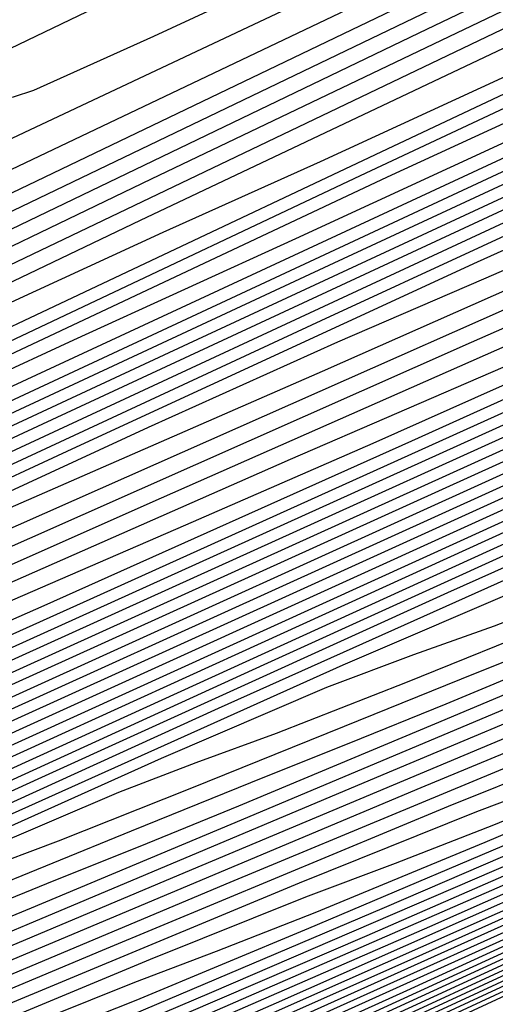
# Model space of a CAD drawing. Extents: x 3249832 to 3255657, y 13789405 to 13793316.
# Tile 444 of 656: x 3254717.29 to 3254720.58, y 13790599.49 to 13790606.32. Entities that reach past the tile are written whole.
import ezdxf

# ---------------------------------------------------------------- set-up
doc = ezdxf.new("R2010")
doc.units = 0
doc.header["$LTSCALE"] = 100
doc.header["$MEASUREMENT"] = 0
for name, color, linetype in [('GRATIO_CON', 10, 'CONTINUOUS'), ('GRATIO_ICON', 7, 'CONTINUOUS'), ('TARGETS_EAST', 7, 'CONTINUOUS')]:
    doc.layers.add(name, color=color, linetype=linetype)

# ---------------------------------------------------------------- blocks, each defined once
blk = doc.blocks.new('Gratio_032316_contours')
at = {"layer": 'GRATIO_CON', "color": 1, "linetype": 'Continuous', "flags": 128}
for points in [[(3254725.2254, 13790609.9467), (3254720.9301, 13790607.9027), (3254715.9216, 13790605.4951), (3254711.679, 13790603.4468), (3254709.3105, 13790602.2997), (3254708.4395, 13790601.8725), (3254708.3183, 13790601.8028), (3254708.3237, 13790601.7893), (3254708.3296, 13790601.7748), (3254708.3345, 13790601.7629), (3254708.3362, 13790601.756), (3254708.3306, 13790601.7505), (3254708.3133, 13790601.7412), (3254708.2822, 13790601.725), (3254708.2457, 13790601.7058), (3254708.2149, 13790601.6894), (3254708.0099, 13790601.5831), (3254706.6871, 13790600.8995), (3254703.1119, 13790599.0527), (3254696.7157, 13790595.7477), (3254689.1936, 13790591.8531)], [(3254745.6924, 13790619.1713), (3254737.7101, 13790615.3671), (3254730.5014, 13790611.9534), (3254724.616, 13790609.1863), (3254720.45, 13790607.2396), (3254718.2147, 13790606.2023), (3254717.3824, 13790605.8267), (3254717.2405, 13790605.7806), (3254717.1443, 13790605.7612), (3254716.7202, 13790605.5849), (3254715.6623, 13790605.0971), (3254713.8217, 13790604.2207), (3254711.6765, 13790603.1858), (3254709.8618, 13790602.2997), (3254708.853, 13790601.7935), (3254708.4861, 13790601.595), (3254708.4378, 13790601.556), (3254708.3096, 13790601.4856), (3254707.4042, 13790601.0219), (3254704.9498, 13790599.7604), (3254700.5613, 13790597.4967), (3254695.4017, 13790594.8269), (3254691.0213, 13790592.5474)], [(3254746.7874, 13790619.5381), (3254738.2285, 13790615.4618), (3254729.4392, 13790611.2689), (3254721.8086, 13790607.6512), (3254715.8029, 13790604.8212), (3254711.6577, 13790602.8718), (3254709.4526, 13790601.8266), (3254708.6438, 13790601.4325), (3254708.5316, 13790601.3674), (3254708.533, 13790601.3625), (3254708.5322, 13790601.3623), (3254708.5303, 13790601.3647), (3254708.4592, 13790601.3324), (3254707.9742, 13790601.0862), (3254706.6614, 13790600.4116), (3254704.3141, 13790599.2006), (3254701.5544, 13790597.7725), (3254699.2114, 13790596.5532), (3254697.7934, 13790595.8039), (3254696.5255, 13790595.1268), (3254694.3118, 13790593.9597), (3254690.4657, 13790591.9499)], [(3254731.2021, 13790611.9569), (3254722.6446, 13790607.8613), (3254716.4508, 13790604.91), (3254712.5103, 13790603.0452), (3254710.2407, 13790601.9763), (3254709.096, 13790601.4331), (3254708.6764, 13790601.2276), (3254708.6184, 13790601.1927), (3254708.6193, 13790601.1885), (3254708.6191, 13790601.1866), (3254708.6183, 13790601.1862), (3254708.6086, 13790601.1819), (3254708.5449, 13790601.1499), (3254708.3734, 13790601.0622), (3254708.0671, 13790600.9044), (3254707.7071, 13790600.7181), (3254707.4015, 13790600.5591), (3254707.1039, 13790600.4028), (3254706.1501, 13790599.9047), (3254703.7215, 13790598.6401), (3254699.3904, 13790596.3866), (3254694.2941, 13790593.7304), (3254689.9609, 13790591.4601)], [(3254745.5178, 13790618.2094), (3254744.0413, 13790617.6011), (3254742.0538, 13790616.7589), (3254737.8748, 13790614.8441), (3254730.5348, 13790611.3678), (3254721.9074, 13790607.2388), (3254714.5772, 13790603.7154), (3254710.4822, 13790601.7428), (3254708.9741, 13790601.0143), (3254708.7584, 13790600.9098), (3254708.7564, 13790600.912), (3254708.7543, 13790600.914), (3254708.7544, 13790600.9115), (3254708.7133, 13790600.8782), (3254708.4052, 13790600.7014), (3254707.5584, 13790600.2462), (3254706.0365, 13790599.4462), (3254704.2434, 13790598.5088), (3254702.718, 13790597.7096), (3254701.7384, 13790597.1908), (3254700.539, 13790596.5606), (3254698.0929, 13790595.2939), (3254693.6484, 13790593.0063), (3254687.5533, 13790589.8765)], [(3254745.9717, 13790618.248), (3254743.1013, 13790616.9171), (3254740.663, 13790615.8068), (3254739.1068, 13790615.1473), (3254737.2988, 13790614.3756), (3254733.7091, 13790612.7307), (3254727.4314, 13790609.7573), (3254720.053, 13790606.225), (3254713.7846, 13790603.2092), (3254710.2842, 13790601.5179), (3254708.9968, 13790600.8897), (3254708.8146, 13790600.7955), (3254708.8148, 13790600.7936), (3254708.8151, 13790600.7913), (3254708.8182, 13790600.7829), (3254708.6888, 13790600.6948), (3254707.7399, 13790600.1805), (3254705.1466, 13790598.8254), (3254700.3329, 13790596.3409), (3254693.72, 13790592.9426), (3254685.978, 13790588.9723)], [(3254729.5435, 13790610.6172), (3254724.328, 13790608.1468), (3254718.1985, 13790605.2112), (3254712.992, 13790602.7029), (3254710.0861, 13790601.293), (3254709.0193, 13790600.7652), (3254708.8705, 13790600.6817), (3254708.8725, 13790600.6767), (3254708.8733, 13790600.6741), (3254708.8749, 13790600.6697), (3254708.8787, 13790600.661), (3254708.8834, 13790600.6498), (3254708.8876, 13790600.6398), (3254708.7875, 13790600.5809), (3254708.0712, 13790600.2095), (3254706.1248, 13790599.2088), (3254702.4656, 13790597.3297), (3254697.1355, 13790594.595), (3254690.3078, 13790591.0952)], [(3254745.4682, 13790617.5923), (3254743.1661, 13790616.5759), (3254741.7336, 13790615.9708), (3254739.9959, 13790615.205), (3254737.1393, 13790613.8832), (3254733.7945, 13790612.3186), (3254730.9533, 13790611.0016), (3254729.2377, 13790610.2396), (3254727.7888, 13790609.6091), (3254725.3778, 13790608.5037), (3254721.2246, 13790606.5363), (3254716.344, 13790604.1974), (3254712.1994, 13790602.1969), (3254709.8879, 13790601.0684), (3254709.0415, 13790600.6409), (3254708.926, 13790600.5671), (3254708.8616, 13790600.5223), (3254708.3873, 13790600.2728), (3254707.0963, 13790599.6075), (3254704.5962, 13790598.3231), (3254700.5508, 13790596.248), (3254694.6376, 13790593.2182), (3254686.9011, 13790589.2546)], [(3254747.5167, 13790618.3079), (3254742.2522, 13790615.8793), (3254737.7731, 13790613.8176), (3254735.1554, 13790612.6397), (3254733.5352, 13790611.9298), (3254731.5638, 13790611.039), (3254728.3069, 13790609.5184), (3254724.4876, 13790607.7201), (3254721.2437, 13790606.1963), (3254719.3686, 13790605.3319), (3254718.2788, 13790604.8426), (3254717.0464, 13790604.2767), (3254715.0177, 13790603.3157), (3254712.6335, 13790602.1732), (3254710.6089, 13790601.1959), (3254709.4798, 13790600.6447), (3254709.0663, 13790600.4357), (3254709.0097, 13790600.3993), (3254708.7955, 13790600.2835), (3254707.2854, 13790599.5075), (3254703.1857, 13790597.4081), (3254695.8508, 13790593.6519), (3254687.2297, 13790589.2245)], [(3254729.436, 13790609.9093), (3254727.3478, 13790608.9559), (3254723.8907, 13790607.336), (3254719.8342, 13790605.4209), (3254716.3889, 13790603.7937), (3254714.4341, 13790602.8781), (3254713.5238, 13790602.4594), (3254712.8808, 13790602.1633), (3254711.9142, 13790601.7054), (3254710.7783, 13790601.161), (3254709.8137, 13790600.6954), (3254709.2757, 13790600.4328), (3254709.0787, 13790600.3333), (3254709.0517, 13790600.3159), (3254709.0524, 13790600.3134), (3254709.0524, 13790600.312), (3254709.0516, 13790600.3118), (3254708.8555, 13790600.2127), (3254707.4903, 13790599.5159), (3254703.7871, 13790597.6227), (3254697.1632, 13790594.2322), (3254689.3781, 13790590.2347)], [(3254746.0788, 13790617.422), (3254741.0327, 13790615.1109), (3254735.112, 13790612.3714), (3254730.078, 13790610.0428), (3254727.1475, 13790608.7048), (3254725.3593, 13790607.8994), (3254723.2075, 13790606.9089), (3254719.6456, 13790605.235), (3254715.4636, 13790603.257), (3254711.911, 13790601.5735), (3254709.7506, 13790600.5447), (3254707.7997, 13790599.577), (3254704.3887, 13790597.8386), (3254698.4756, 13790594.8129), (3254691.5266, 13790591.2449)], [(3254746.1687, 13790617.3108), (3254743.1153, 13790615.9563), (3254737.7908, 13790613.5125), (3254731.542, 13790610.6175), (3254726.2305, 13790608.1554), (3254723.1734, 13790606.7515), (3254721.5097, 13790605.9973), (3254719.8338, 13790605.2256), (3254717.1322, 13790603.956), (3254713.9603, 13790602.4558), (3254711.2656, 13790601.1789), (3254709.6055, 13790600.388), (3254707.9776, 13790599.5788), (3254704.9896, 13790598.0555), (3254699.7879, 13790595.3938), (3254693.675, 13790592.2552), (3254688.4922, 13790589.5726)], [(3254731.3068, 13790610.3155), (3254724.4018, 13790607.1096), (3254718.5353, 13790604.3806), (3254715.2251, 13790602.845), (3254713.8104, 13790602.1932), (3254713.0861, 13790601.859), (3254712.1053, 13790601.398), (3254710.9538, 13790600.8533), (3254709.9754, 13790600.3896), (3254709.4283, 13790600.1307), (3254709.226, 13790600.0355), (3254709.1963, 13790600.0221), (3254709.1955, 13790600.0221), (3254709.1947, 13790600.0221), (3254709.1938, 13790600.0223), (3254709.0816, 13790599.966), (3254708.3026, 13790599.5689), (3254706.1903, 13790598.4893), (3254702.4121, 13790596.5556), (3254697.9718, 13790594.2756), (3254694.2071, 13790592.327), (3254692.0574, 13790591.1864)], [(3254734.2248, 13790611.5594), (3254728.0648, 13790608.7171), (3254720.8317, 13790605.3557), (3254714.6878, 13790602.4932), (3254711.2509, 13790600.8917), (3254709.9606, 13790600.291), (3254709.7117, 13790600.1753), (3254709.5904, 13790600.1183), (3254709.4478, 13790600.051), (3254709.3262, 13790599.9942), (3254709.1674, 13790599.9169), (3254708.5097, 13790599.5832), (3254706.7913, 13790598.7057), (3254703.7244, 13790597.1364), (3254700.1203, 13790595.2859), (3254697.0645, 13790593.7042), (3254695.3049, 13790592.7707), (3254694.2377, 13790592.182), (3254692.9212, 13790591.4637), (3254690.7032, 13790590.2884)], [(3254731.8502, 13790610.3684), (3254726.1532, 13790607.7391), (3254719.4636, 13790604.63), (3254713.7813, 13790601.9824), (3254710.6062, 13790600.5024), (3254709.4362, 13790599.9573), (3254709.269, 13790599.8792), (3254709.2692, 13790599.8784), (3254709.2694, 13790599.8772), (3254709.2695, 13790599.8761), (3254709.2692, 13790599.8752), (3254709.2685, 13790599.8749), (3254709.2673, 13790599.8753), (3254709.1964, 13790599.8409), (3254708.7098, 13790599.5943), (3254707.3923, 13790598.9221), (3254705.0367, 13790597.7172), (3254702.2687, 13790596.2961), (3254699.9219, 13790595.0814), (3254698.5524, 13790594.3551), (3254697.6054, 13790593.8365), (3254696.2487, 13790593.1046), (3254693.9267, 13790591.8793), (3254691.1921, 13790590.4448)], [(3254732.5108, 13790610.5478), (3254729.5715, 13790609.222), (3254724.4582, 13790606.8622), (3254718.4539, 13790604.0718), (3254713.3536, 13790601.6956), (3254710.5035, 13790600.3678), (3254709.453, 13790599.8788), (3254709.3028, 13790599.8085), (3254709.303, 13790599.8068), (3254709.3033, 13790599.8047), (3254709.3031, 13790599.8033), (3254709.2535, 13790599.7788), (3254708.9134, 13790599.607), (3254707.9933, 13790599.1385), (3254706.3491, 13790598.2979), (3254704.4172, 13790597.3063), (3254702.7794, 13790596.4586), (3254701.7999, 13790595.9394), (3254700.9732, 13790595.491), (3254699.5761, 13790594.7454), (3254697.1502, 13790593.4703), (3254694.2949, 13790591.9748), (3254691.874, 13790590.7039)], [(3254727.3024, 13790607.9614), (3254725.0141, 13790606.9293), (3254721.0682, 13790605.1083), (3254716.4345, 13790602.9552), (3254712.4982, 13790601.1222), (3254710.298, 13790600.0986), (3254709.4863, 13790599.7224), (3254709.3695, 13790599.669), (3254709.3691, 13790599.6677), (3254709.3693, 13790599.6655), (3254709.3695, 13790599.6634), (3254709.363, 13790599.659), (3254709.3174, 13790599.6356), (3254709.1939, 13790599.5727), (3254708.9733, 13790599.4599), (3254708.714, 13790599.3268), (3254708.4942, 13790599.2131), (3254708.2949, 13790599.108), (3254707.7086, 13790598.7999), (3254706.231, 13790598.0272), (3254703.5972, 13790596.6521)], [(3254732.8153, 13790610.2065), (3254729.8953, 13790608.9214), (3254727.4132, 13790607.8327), (3254725.9169, 13790607.1922), (3254724.6983, 13790606.6682), (3254722.7354, 13790605.783), (3254719.3732, 13790604.2313), (3254715.4249, 13790602.3969), (3254712.0706, 13790600.8354), (3254710.1952, 13790599.964), (3254709.503, 13790599.6442), (3254709.403, 13790599.5991), (3254709.3364, 13790599.5635), (3254708.8737, 13790599.3198), (3254707.6177, 13790598.6623), (3254705.37, 13790597.4885), (3254702.7274, 13790596.1083), (3254700.4853, 13790594.9347), (3254699.1916, 13790594.2516), (3254698.4023, 13790593.8271), (3254697.4257, 13790593.3001), (3254695.7829, 13790592.4201), (3254693.8462, 13790591.3793), (3254692.2004, 13790590.4807)], [(3254727.3085, 13790607.6466), (3254724.7362, 13790606.5149), (3254723.2084, 13790605.8558), (3254722.0941, 13790605.375), (3254720.4566, 13790604.6366), (3254717.6782, 13790603.3544), (3254714.4152, 13790601.8386), (3254711.6429, 13790600.5487), (3254710.0925, 13790599.8294), (3254709.5198, 13790599.566), (3254709.4366, 13790599.5292), (3254709.3878, 13790599.5029), (3254709.0501, 13790599.3241), (3254708.1329, 13790598.843), (3254706.4912, 13790597.9851), (3254704.561, 13790596.9767), (3254702.9232, 13790596.1194)], [(3254727.8555, 13790607.7559), (3254724.7217, 13790606.3718), (3254722.0591, 13790605.197), (3254720.5, 13790604.5195), (3254719.4899, 13790604.0818), (3254718.1779, 13790603.4903), (3254715.9832, 13790602.4774), (3254713.4056, 13790601.2802), (3254711.2153, 13790600.2617), (3254709.9901, 13790599.6943), (3254709.5371, 13790599.487), (3254709.4709, 13790599.4584), (3254709.4398, 13790599.4415), (3254709.2268, 13790599.3279), (3254708.6483, 13790599.0234), (3254707.6125, 13790598.4816), (3254706.3945, 13790597.8451), (3254705.3612, 13790597.3041), (3254704.7351, 13790596.9735), (3254704.1632, 13790596.6671)], [(3254727.4801, 13790607.298), (3254725.7514, 13790606.5593), (3254722.8956, 13790605.3052), (3254719.5481, 13790603.8222), (3254716.705, 13790602.5613), (3254715.0831, 13790601.8467), (3254714.2816, 13790601.4954), (3254713.6205, 13790601.1976), (3254712.5932, 13790600.7235), (3254711.3866, 13790600.1631), (3254710.3614, 13790599.6863), (3254709.7879, 13790599.4207), (3254709.5757, 13790599.3238), (3254709.5442, 13790599.3107), (3254709.5431, 13790599.3107), (3254709.5424, 13790599.3099), (3254709.5419, 13790599.3087), (3254709.4914, 13790599.2806), (3254709.1378, 13790599.0912), (3254708.178, 13790598.5794), (3254706.4601, 13790597.664), (3254704.4394, 13790596.5847), (3254702.7227, 13790595.661)], [(3254728.9205, 13790607.7866), (3254726.5916, 13790606.7611), (3254725.1414, 13790606.1422), (3254723.3613, 13790605.3764), (3254720.4157, 13790604.0799), (3254716.9613, 13790602.5475), (3254714.028, 13790601.2435), (3254712.3746, 13790600.5103), (3254711.6774, 13790600.2022), (3254711.3418, 13790600.0512), (3254710.8982, 13790599.8465), (3254710.3772, 13790599.6045), (3254709.9345, 13790599.3987)], [(3254747.3336, 13790616.0098), (3254744.7054, 13790614.8389), (3254740.908, 13790613.1145), (3254735.9712, 13790610.8747), (3254730.8407, 13790608.5548), (3254726.691, 13790606.6892), (3254724.2973, 13790605.6302), (3254722.8359, 13790605.0012), (3254721.0833, 13790604.2435), (3254718.189, 13790602.9673), (3254714.794, 13790601.4585), (3254711.9119, 13790600.1719), (3254710.284, 13790599.4393), (3254709.5611, 13790599.0991), (3254709.1215, 13790598.8666), (3254708.4849, 13790598.5243), (3254707.7353, 13790598.1228), (3254707.0983, 13790597.7799), (3254706.6206, 13790597.5177), (3254705.6334, 13790596.9759), (3254703.2897, 13790595.6983), (3254699.1288, 13790593.4363), (3254694.2378, 13790590.7714), (3254690.0906, 13790588.4925)], [(3254745.7309, 13790615.2017), (3254743.0231, 13790613.9932), (3254739.1097, 13790612.2158), (3254734.0221, 13790609.9075), (3254728.7356, 13790607.516), (3254724.4616, 13790605.5918), (3254722.0162, 13790604.5051), (3254720.6355, 13790603.9071), (3254719.1601, 13790603.2688), (3254716.764, 13790602.2123), (3254713.9531, 13790600.9636), (3254711.5664, 13790599.8995), (3254710.2303, 13790599.3014), (3254709.7192, 13790599.069), (3254709.5949, 13790599.0064), (3254709.4977, 13790598.9532), (3254709.3834, 13790598.8917), (3254709.2862, 13790598.8393), (3254709.1059, 13790598.741), (3254708.2031, 13790598.2504), (3254705.8041, 13790596.9483), (3254701.5167, 13790594.621), (3254696.4768, 13790591.8774), (3254692.2022, 13790589.5321)], [(3254735.5132, 13790610.4185), (3254730.124, 13790607.973), (3254724.5256, 13790605.4385), (3254720.0027, 13790603.3969), (3254717.454, 13790602.255), (3254716.2348, 13790601.7188), (3254715.3139, 13790601.3192), (3254713.914, 13790600.7022), (3254712.2715, 13790599.9731), (3254710.8764, 13790599.3527), (3254710.0961, 13790599.0062), (3254709.8072, 13790598.8794), (3254709.7641, 13790598.863), (3254709.6571, 13790598.8089), (3254708.9225, 13790598.4145), (3254706.9327, 13790597.3385), (3254703.3745, 13790595.4093), (3254699.1924, 13790593.1337), (3254695.6455, 13790591.1883), (3254693.6769, 13790590.0811), (3254692.9659, 13790589.6469), (3254692.8763, 13790589.5521), (3254692.8367, 13790589.496), (3254692.5357, 13790589.3097)], [(3254728.1749, 13790607.0058), (3254722.4205, 13790604.3998), (3254717.7732, 13790602.2995), (3254715.173, 13790601.1299), (3254714.0344, 13790600.6246), (3254713.3908, 13790600.3444), (3254712.489, 13790599.947), (3254711.4308, 13790599.4777), (3254710.5316, 13790599.079), (3254710.0277, 13790598.8574), (3254709.84, 13790598.7781), (3254709.8102, 13790598.7703), (3254709.7142, 13790598.7249), (3254709.0636, 13790598.3785), (3254707.3041, 13790597.4293), (3254704.1591, 13790595.7253)], [(3254731.9166, 13790608.6211), (3254726.2258, 13790606.0386), (3254720.3155, 13790603.361), (3254715.5437, 13790601.2021), (3254712.8919, 13790600.0048), (3254711.8341, 13790599.5305), (3254711.4677, 13790599.3696), (3254711.064, 13790599.192), (3254710.5894, 13790598.9835), (3254710.1841, 13790598.8092), (3254709.8733, 13790598.6739), (3254709.2214, 13790598.342), (3254707.6777, 13790597.5174), (3254704.9443, 13790596.0405), (3254701.7339, 13790594.2955), (3254699.0117, 13790592.8026), (3254697.5008, 13790591.9529), (3254696.9552, 13790591.6197), (3254696.8865, 13790591.547), (3254696.8439, 13790591.4973), (3254696.5279, 13790591.3082), (3254695.6764, 13790590.8357), (3254694.1223, 13790589.9875), (3254692.0783, 13790588.8772)], [(3254730.1933, 13790607.7562), (3254724.4461, 13790605.1476), (3254718.4908, 13790602.4485), (3254713.6888, 13790600.2733), (3254711.0348, 13790599.0708), (3254710.0568, 13790598.6277), (3254709.9162, 13790598.5651), (3254709.914, 13790598.5674), (3254709.9105, 13790598.5718), (3254709.9056, 13790598.5788), (3254709.8311, 13790598.5515), (3254709.3477, 13790598.303), (3254708.0478, 13790597.6092), (3254705.7285, 13790596.3568), (3254703.0045, 13790594.8764)], [(3254727.3852, 13790606.3161), (3254722.3292, 13790604.0201), (3254717.2292, 13790601.7066), (3254713.1687, 13790599.8624), (3254710.9325, 13790598.8406), (3254710.1098, 13790598.4597), (3254709.9914, 13790598.4042), (3254709.9428, 13790598.3868), (3254709.6292, 13790598.2316), (3254708.7904, 13790597.7908), (3254707.2977, 13790596.9888), (3254705.5458, 13790596.0383), (3254704.0609, 13790595.2242), (3254703.2368, 13790594.7607), (3254702.9392, 13790594.5789), (3254702.9017, 13790594.5393), (3254702.8548, 13790594.4993), (3254702.5162, 13790594.306), (3254701.6005, 13790593.8036), (3254699.9254, 13790592.8922), (3254697.7204, 13790591.6956), (3254695.3179, 13790590.3934), (3254693.01, 13790589.1433), (3254690.9265, 13790588.0159)], [(3254729.9373, 13790607.3963), (3254725.9812, 13790605.5959), (3254721.2708, 13790603.4562), (3254716.5982, 13790601.3363), (3254712.9077, 13790599.6599), (3254710.879, 13790598.7324), (3254710.1342, 13790598.3841), (3254710.0305, 13790598.327), (3254710.0324, 13790598.321), (3254710.0325, 13790598.319), (3254710.0301, 13790598.3217), (3254709.9936, 13790598.3121), (3254709.7662, 13790598.2018), (3254709.1601, 13790597.8844), (3254708.0817, 13790597.3056), (3254706.8165, 13790596.6193), (3254705.744, 13790596.0313), (3254705.1488, 13790595.6966), (3254704.9339, 13790595.5653), (3254704.9068, 13790595.5367), (3254704.8584, 13790595.5), (3254704.5122, 13790595.3053), (3254703.5752, 13790594.7929)], [(3254728.3719, 13790606.6035), (3254724.5772, 13790604.8758), (3254720.2124, 13790602.8924), (3254715.9672, 13790600.9659), (3254712.6467, 13790599.457), (3254710.8257, 13790598.6232), (3254710.1573, 13790598.3093), (3254710.0645, 13790598.2568), (3254710.0665, 13790598.2502), (3254710.0668, 13790598.247), (3254710.0653, 13790598.2475), (3254710.0427, 13790598.2413), (3254709.9026, 13790598.1736), (3254709.5294, 13790597.9786), (3254708.8657, 13790597.6226), (3254708.0871, 13790597.2003), (3254707.4271, 13790596.8385), (3254707.0608, 13790596.6325), (3254706.9285, 13790596.5518), (3254706.9119, 13790596.5341), (3254706.862, 13790596.5006), (3254706.5083, 13790596.3045), (3254705.5499, 13790595.7822), (3254703.7942, 13790594.8287)], [(3254729.7797, 13790607.1542), (3254726.8064, 13790605.8107), (3254723.1732, 13790604.1556), (3254719.154, 13790602.3286), (3254715.3362, 13790600.5955), (3254712.3857, 13790599.254)], [(3254728.7895, 13790606.513), (3254726.6035, 13790605.5511), (3254723.6754, 13790604.225), (3254720.3652, 13790602.7153), (3254717.0371, 13790601.2009), (3254714.0742, 13790599.8545), (3254711.8639, 13790598.8478), (3254710.6657, 13790598.2951), (3254710.2269, 13790598.0845), (3254710.1669, 13790598.0471), (3254710.1685, 13790598.0419), (3254710.1688, 13790598.0398), (3254710.1681, 13790598.0395), (3254710.1303, 13790598.0198), (3254709.8715, 13790597.8807), (3254709.1711, 13790597.5019), (3254707.8736, 13790596.7989), (3254706.0827, 13790595.8282), (3254703.9672, 13790594.6819)], [(3254727.2355, 13790605.7302), (3254725.0154, 13790604.7495), (3254722.1099, 13790603.4322), (3254718.9612, 13790601.9952), (3254715.9787, 13790600.637), (3254713.4432, 13790599.4843), (3254711.6028, 13790598.6453), (3254710.6119, 13790598.1873), (3254710.2492, 13790598.0122), (3254710.1993, 13790597.9809), (3254710.1738, 13790597.9634), (3254709.9922, 13790597.8649), (3254709.5008, 13790597.5998), (3254708.5767, 13790597.0996), (3254707.2196, 13790596.3643), (3254705.46, 13790595.4111), (3254703.3696, 13790594.2793), (3254701.1856, 13790593.0977), (3254699.186, 13790592.0172), (3254697.5453, 13790591.1314), (3254696.022, 13790590.3048), (3254694.2707, 13790589.3442), (3254692.0665, 13790588.1245)], [(3254727.5992, 13790605.6834), (3254726.9567, 13790605.4695), (3254725.6814, 13790604.9475), (3254723.4273, 13790603.948), (3254720.5445, 13790602.6394), (3254717.5571, 13790601.275), (3254714.9203, 13790600.0732), (3254712.812, 13790599.1143), (3254711.3413, 13790598.4438), (3254710.5573, 13790598.0813), (3254710.2702, 13790597.9428), (3254710.2307, 13790597.9179), (3254710.2161, 13790597.9069), (3254710.1117, 13790597.8501), (3254709.8299, 13790597.6982), (3254709.2796, 13790597.4005), (3254708.3564, 13790596.9004), (3254706.9528, 13790596.1402), (3254705.0377, 13790595.1036), (3254702.8881, 13790593.9407)], [(3254727.4376, 13790605.4031), (3254726.618, 13790605.0975), (3254726.0799, 13790604.9286), (3254725.4269, 13790604.7034), (3254724.1274, 13790604.1648), (3254721.8392, 13790603.1464), (3254718.979, 13790601.8466), (3254716.1531, 13790600.5548), (3254713.8618, 13790599.5095), (3254712.1808, 13790598.7443), (3254711.0797, 13790598.2423), (3254710.5026, 13790597.9754), (3254710.2912, 13790597.8734), (3254710.2621, 13790597.8549), (3254710.2098, 13790597.8242), (3254709.8437, 13790597.6255), (3254708.8511, 13790597.0888), (3254707.0546, 13790596.1168), (3254704.8155, 13790594.9056), (3254702.6302, 13790593.7245)], [(3254727.4251, 13790605.107), (3254726.8136, 13790604.8682), (3254726.2814, 13790604.6636), (3254725.44, 13790604.3271), (3254724.447, 13790603.9308), (3254723.5966, 13790603.6062), (3254723.0413, 13790603.419), (3254722.3673, 13790603.1714), (3254721.0193, 13790602.5993), (3254718.663, 13790601.5433), (3254715.848, 13790600.261), (3254713.3451, 13790599.1145)], [(3254727.2276, 13790604.9104), (3254725.9881, 13790604.4002), (3254725.3646, 13790604.1547), (3254724.8217, 13790603.9444), (3254723.9638, 13790603.6002), (3254722.9518, 13790603.1946), (3254722.0859, 13790602.8605), (3254721.5243, 13790602.6653), (3254720.8556, 13790602.4137), (3254719.5263, 13790601.8447), (3254717.1885, 13790600.7922), (3254714.3161, 13790599.4694), (3254711.5885, 13790598.1842), (3254709.5253, 13790597.1738), (3254708.0063, 13790596.3915), (3254706.7516, 13790595.7198), (3254705.4933, 13790595.0413), (3254704.0129, 13790594.2376), (3254702.1043, 13790593.1906), (3254699.6652, 13790591.8408), (3254697.0098, 13790590.3647), (3254694.5563, 13790588.9975), (3254692.6433, 13790587.9295)], [(3254728.0307, 13790605.1436), (3254725.8145, 13790604.215), (3254724.5511, 13790603.6934), (3254723.9155, 13790603.4412), (3254723.3621, 13790603.2252), (3254722.4876, 13790602.8733), (3254721.4565, 13790602.4584), (3254720.5752, 13790602.1149), (3254720.0159, 13790601.9156), (3254719.4131, 13790601.6877), (3254718.2672, 13790601.1973), (3254716.278, 13790600.3034), (3254713.9432, 13790599.2389)], [(3254729.321, 13790605.5776), (3254726.6595, 13790604.4668), (3254724.4015, 13790603.5197), (3254723.1141, 13790602.9866), (3254722.4664, 13790602.7277), (3254721.9025, 13790602.506), (3254721.0114, 13790602.1463), (3254719.9612, 13790601.7222), (3254719.0645, 13790601.3692), (3254718.5075, 13790601.1658), (3254717.9705, 13790600.9617), (3254717.0075, 13790600.5496), (3254715.3438, 13790599.802), (3254713.391, 13790598.9118)], [(3254729.0317, 13790605.2329), (3254726.6767, 13790604.2675), (3254723.9172, 13790603.1133), (3254721.5754, 13790602.129), (3254720.2401, 13790601.5729), (3254719.5682, 13790601.3008), (3254718.9832, 13790601.0676), (3254718.0591, 13790600.6925), (3254716.9707, 13790600.2498), (3254716.0431, 13790599.8779), (3254715.4907, 13790599.6663), (3254715.0853, 13790599.5097), (3254714.4879, 13790599.2543)], [(3254727.7505, 13790604.5971), (3254725.3545, 13790603.6125), (3254722.5461, 13790602.4365), (3254720.1623, 13790601.4337), (3254718.8031, 13790600.8661), (3254718.1191, 13790600.5873), (3254717.5236, 13790600.3485), (3254716.5829, 13790599.9656), (3254715.4754, 13790599.5136), (3254714.5324, 13790599.1322), (3254713.9823, 13790598.9165), (3254713.6426, 13790598.7837), (3254713.2281, 13790598.6066), (3254712.5411, 13790598.2979), (3254711.7346, 13790597.9305), (3254711.0492, 13790597.617), (3254710.6653, 13790597.4422), (3254710.5229, 13790597.3782), (3254710.5017, 13790597.3691), (3254710.4405, 13790597.3345), (3254710.0147, 13790597.0959), (3254708.8588, 13790596.4507), (3254706.7638, 13790595.2831), (3254704.1472, 13790593.825)], [(3254727.8751, 13790604.5081), (3254726.4694, 13790603.9614), (3254724.0323, 13790602.9574), (3254721.1749, 13790601.7598), (3254718.7493, 13790600.7383), (3254717.3661, 13790600.1593), (3254716.67, 13790599.8738), (3254716.0639, 13790599.6293), (3254715.1067, 13790599.2387)], [(3254727.3538, 13790604.145), (3254726.6163, 13790603.8853), (3254725.1883, 13790603.3257), (3254722.7102, 13790602.3024), (3254719.8037, 13790601.083), (3254717.3362, 13790600.043), (3254715.9291, 13790599.4525), (3254715.2209, 13790599.1603), (3254714.6043, 13790598.9101), (3254713.6306, 13790598.5118), (3254712.4849, 13790598.0413), (3254711.511, 13790597.6409), (3254710.9655, 13790597.417), (3254710.7574, 13790597.3317), (3254710.7085, 13790597.3113), (3254710.6727, 13790597.295), (3254710.6313, 13790597.274), (3254710.5974, 13790597.2525), (3254710.5366, 13790597.2097), (3254710.2249, 13790597.0239), (3254709.3907, 13790596.5484), (3254707.8687, 13790595.6946), (3254705.9197, 13790594.6063), (3254703.9108, 13790593.4858)], [(3254728.191, 13790604.2665), (3254726.6217, 13790603.6047), (3254725.5273, 13790603.1622), (3254724.8569, 13790602.9162), (3254724.0988, 13790602.6397), (3254722.626, 13790602.0542), (3254720.0658, 13790600.9923), (3254717.0614, 13790599.7295), (3254714.5102, 13790598.6523)], [(3254729.0066, 13790604.5465), (3254726.9941, 13790603.6801), (3254725.3994, 13790603.0068), (3254724.288, 13790602.5551), (3254723.6084, 13790602.3019), (3254722.84, 13790602.0169), (3254721.3449, 13790601.4185), (3254718.7436, 13790600.3372), (3254715.6903, 13790599.0527)], [(3254727.8422, 13790603.9742), (3254725.7973, 13790603.0937), (3254724.1771, 13790602.4089), (3254723.0488, 13790601.9481), (3254722.3671, 13790601.6905), (3254721.6385, 13790601.4183), (3254720.2569, 13790600.8645), (3254717.8578, 13790599.8669), (3254715.0411, 13790598.6826)], [(3254729.1261, 13790604.4705), (3254726.6779, 13790603.402), (3254724.6004, 13790602.5073), (3254722.9548, 13790601.8109), (3254721.8095, 13790601.341), (3254721.1279, 13790601.08), (3254720.4531, 13790600.8265), (3254719.2234, 13790600.3335), (3254717.095, 13790599.4485)], [(3254729.7478, 13790604.6317), (3254726.874, 13790603.3594), (3254724.3491, 13790602.2574), (3254722.2067, 13790601.3346), (3254720.5102, 13790600.6151), (3254719.331, 13790600.1269), (3254718.6493, 13790599.859), (3254718.0823, 13790599.643), (3254717.1564, 13790599.2716)], [(3254728.6655, 13790604.0955), (3254725.748, 13790602.8039), (3254723.1847, 13790601.6852), (3254721.0098, 13790600.7482), (3254719.2879, 13790600.0171), (3254718.0917, 13790599.5199), (3254717.41, 13790599.2484)], [(3254727.5831, 13790603.5593), (3254724.622, 13790602.2484), (3254722.0204, 13790601.1129), (3254719.8129, 13790600.1618), (3254718.0656, 13790599.4192)], [(3254729.8432, 13790604.5263), (3254726.5007, 13790603.0231), (3254723.496, 13790601.6928), (3254720.856, 13790600.5406), (3254718.616, 13790599.5755), (3254716.8433, 13790598.8213)], [(3254727.7756, 13790603.4976), (3254724.336, 13790601.9507), (3254721.2439, 13790600.5818), (3254718.5272, 13790599.3961)], [(3254730.5027, 13790604.7005), (3254726.7418, 13790602.9832), (3254723.2547, 13790601.415), (3254720.1267, 13790600.03), (3254717.3928, 13790598.8366)], [(3254729.5212, 13790604.2101), (3254725.708, 13790602.4688), (3254722.1803, 13790600.8821), (3254719.0643, 13790599.5013), (3254716.4431, 13790598.3549)], [(3254728.5398, 13790603.7196), (3254724.6742, 13790601.9545), (3254721.1059, 13790600.3493), (3254718.0019, 13790598.9727)], [(3254730.5348, 13790604.5635), (3254726.5769, 13790602.7387), (3254722.6065, 13790600.9257), (3254718.9571, 13790599.2836), (3254715.877, 13790597.9154), (3254713.5935, 13790596.9102), (3254712.2443, 13790596.3194), (3254711.608, 13790596.0431), (3254711.3733, 13790595.9435), (3254711.276, 13790595.9038), (3254711.2386, 13790595.8905), (3254711.2305, 13790595.8915), (3254711.2305, 13790595.8915), (3254711.2002, 13790595.8814), (3254711.0122, 13790595.7836), (3254710.5101, 13790595.5083), (3254709.5985, 13790595.0007), (3254708.4243, 13790594.344), (3254707.1953, 13790593.6562), (3254705.9744, 13790592.9776), (3254704.2453, 13790592.0385), (3254701.3469, 13790590.4913), (3254696.9503, 13790588.1612), (3254692.0548, 13790585.5631)], [(3254729.6079, 13790604.0982), (3254725.6144, 13790602.2566), (3254721.6366, 13790600.4395), (3254718.0245, 13790598.8132), (3254715.0343, 13790597.4837), (3254712.8986, 13790596.5417), (3254711.7509, 13790596.0366), (3254711.3271, 13790595.8514), (3254711.2641, 13790595.8278), (3254711.2398, 13790595.8224), (3254711.0977, 13790595.7525), (3254710.7226, 13790595.5505), (3254710.7226, 13790595.5505), (3254710.0394, 13790595.1721), (3254709.133, 13790594.666), (3254708.1288, 13790594.1043), (3254707.0265, 13790593.4924), (3254705.3243, 13790592.5687), (3254702.3949, 13790591.0051), (3254697.9404, 13790588.6444), (3254692.9803, 13790586.0126), (3254688.8635, 13790583.8067)], [(3254728.6861, 13790603.6351), (3254724.692, 13790601.7921), (3254720.8023, 13790600.0129), (3254717.3934, 13790598.4756), (3254714.6586, 13790597.2582), (3254712.7454, 13790596.4137), (3254711.7227, 13790595.9628), (3254711.3453, 13790595.7968), (3254711.2895, 13790595.7746), (3254711.273, 13790595.7713), (3254711.1793, 13790595.7262), (3254710.9333, 13790595.5948), (3254710.9333, 13790595.5948), (3254710.4797, 13790595.3441), (3254709.8416, 13790594.9881), (3254709.0623, 13790594.5525), (3254708.0787, 13790594.0071), (3254706.4033, 13790593.0989), (3254703.4429, 13790591.519), (3254698.9305, 13790589.1277), (3254693.9058, 13790586.4622), (3254689.7349, 13790584.2288)], [(3254727.7642, 13790603.1719), (3254723.7697, 13790601.3277), (3254719.968, 13790599.5864), (3254716.7623, 13790598.138), (3254714.283, 13790597.0326), (3254712.5922, 13790596.2856), (3254711.6945, 13790595.8889), (3254711.3635, 13790595.7421), (3254711.3149, 13790595.7214), (3254711.3062, 13790595.7202), (3254711.2609, 13790595.7), (3254711.144, 13790595.639), (3254711.144, 13790595.639), (3254710.9199, 13790595.5161), (3254710.5502, 13790595.3102), (3254709.9958, 13790595.0006), (3254709.1308, 13790594.5218), (3254707.4823, 13790593.6291), (3254704.4908, 13790592.0328), (3254699.9206, 13790589.6109), (3254694.8312, 13790586.9117), (3254690.6062, 13790584.6509)], [(3254729.7164, 13790604.0052), (3254725.9205, 13790602.2456), (3254721.925, 13790600.3988), (3254718.2994, 13790598.7332), (3254715.5001, 13790597.4627), (3254713.5317, 13790596.5816), (3254712.2859, 13790596.0295), (3254711.6382, 13790595.7413), (3254711.3997, 13790595.6329), (3254711.3654, 13790595.6156), (3254711.3531, 13790595.6087), (3254711.2719, 13790595.565), (3254711.054, 13790595.4453), (3254711.054, 13790595.4453), (3254710.5381, 13790595.1626), (3254709.1906, 13790594.4388), (3254706.3844, 13790592.9476), (3254701.8408, 13790590.544), (3254696.6747, 13790587.8066), (3254692.349, 13790585.4951)], [(3254728.8345, 13790603.5608), (3254724.9986, 13790601.7825), (3254721.0027, 13790599.9344), (3254717.4651, 13790598.3067), (3254714.869, 13790597.1251), (3254713.156, 13790596.356), (3254712.1327, 13790595.9014), (3254711.61, 13790595.6674), (3254711.4178, 13790595.5784), (3254711.3906, 13790595.5629), (3254711.3855, 13790595.5586), (3254711.3508, 13790595.5394), (3254711.2574, 13790595.488), (3254711.2574, 13790595.488), (3254710.962, 13790595.3277), (3254709.8644, 13790594.7432), (3254707.25, 13790593.3599), (3254702.7769, 13790590.9971), (3254697.5934, 13790588.2523), (3254693.2203, 13790585.9172), (3254690.7952, 13790584.5849)], [(3254727.9526, 13790603.1164), (3254724.0768, 13790601.3194), (3254720.0804, 13790599.4699), (3254716.6309, 13790597.8801), (3254714.2379, 13790596.7874), (3254712.7804, 13790596.1306), (3254711.9794, 13790595.7737), (3254711.5817, 13790595.5945), (3254711.4356, 13790595.5255), (3254711.415, 13790595.5127), (3254711.415, 13790595.5127), (3254711.2861, 13790595.4433), (3254710.3844, 13790594.968), (3254707.9373, 13790593.6786), (3254703.5595, 13790591.3695), (3254698.4131, 13790588.6459), (3254694.0471, 13790586.3158), (3254691.6227, 13790584.9859)], [(3254730.3084, 13790604.1721), (3254727.0707, 13790602.6719), (3254723.1549, 13790600.8562), (3254719.158, 13790599.0055), (3254715.7966, 13790597.4536), (3254713.6068, 13790596.4499), (3254712.4047, 13790595.9055), (3254711.826, 13790595.6471), (3254711.5529, 13790595.5241), (3254711.4526, 13790595.4767), (3254711.4383, 13790595.468), (3254711.4383, 13790595.468), (3254711.4379, 13790595.467), (3254711.4369, 13790595.4675), (3254711.4355, 13790595.4695), (3254711.3099, 13790595.4074), (3254710.4417, 13790594.9542), (3254708.089, 13790593.7175), (3254703.8816, 13790591.4998), (3254698.9359, 13790588.883), (3254694.7403, 13790586.6439), (3254692.4106, 13790585.366)], [(3254728.6217, 13790603.3192), (3254725.3069, 13790601.783), (3254721.3112, 13790599.9299), (3254717.3134, 13790598.0766), (3254714.128, 13790596.6005), (3254712.3446, 13790595.7747), (3254711.6532, 13790595.4553), (3254711.5192, 13790595.394), (3254711.4954, 13790595.3834), (3254711.4864, 13790595.3795), (3254711.4843, 13790595.3793), (3254711.4843, 13790595.3793), (3254711.4827, 13790595.3805), (3254711.4801, 13790595.3833), (3254711.4763, 13790595.3886), (3254711.3577, 13790595.3369), (3254710.5568, 13790594.9264), (3254708.3927, 13790593.7951), (3254704.5257, 13790591.7604), (3254699.9814, 13790589.3573)], [(3254727.8206, 13790602.9123), (3254724.5674, 13790601.4046), (3254720.7057, 13790599.6135), (3254716.8813, 13790597.8399), (3254713.8626, 13790596.4391), (3254712.2024, 13790595.6672), (3254711.5911, 13790595.3814), (3254711.5038, 13790595.3394), (3254711.5028, 13790595.3395), (3254711.5003, 13790595.3422), (3254711.4961, 13790595.3486), (3254711.4961, 13790595.3486), (3254711.3814, 13790595.3017), (3254710.6143, 13790594.9125), (3254708.5445, 13790593.8339), (3254704.8478, 13790591.8906), (3254700.5042, 13790589.5944), (3254696.8199, 13790587.6284), (3254694.7742, 13790586.5063), (3254694.0373, 13790586.0614), (3254693.9526, 13790585.9574), (3254693.8949, 13790585.872), (3254693.3649, 13790585.54), (3254691.8947, 13790584.7105)], [(3254729.5021, 13790603.6456), (3254727.0294, 13790602.5099), (3254723.8613, 13790601.0416), (3254720.1745, 13790599.3316), (3254716.5643, 13790597.6566), (3254713.7307, 13790596.34), (3254712.1749, 13790595.6136), (3254711.6031, 13790595.3425), (3254711.5224, 13790595.3004), (3254711.5224, 13790595.299), (3254711.5203, 13790595.3013), (3254711.5158, 13790595.3087), (3254711.5158, 13790595.3087), (3254711.4051, 13790595.2666), (3254710.6719, 13790594.8986), (3254708.6964, 13790593.8727), (3254705.1698, 13790592.0209), (3254701.0269, 13790589.8315)]]:
    blk.add_lwpolyline(points, dxfattribs=at)
at = {"layer": 'GRATIO_ICON', "color": 7, "linetype": 'Continuous', "flags": 128}
for points in [[(3254746.8444, 13790619.1592), (3254742.1606, 13790617.0154), (3254733.9052, 13790613.1068), (3254724.1756, 13790608.4519), (3254715.85, 13790604.4537), (3254711.0931, 13790602.1689), (3254709.2177, 13790601.2695), (3254708.8233, 13790601.0815), (3254708.7384, 13790601.0414), (3254708.7064, 13790601.0274), (3254708.6998, 13790601.0282), (3254708.696, 13790601.0338), (3254708.6918, 13790601.0397), (3254708.6892, 13790601.0426), (3254708.5989, 13790600.9932), (3254707.9667, 13790600.658), (3254706.2473, 13790599.7575), (3254703.1676, 13790598.1521), (3254699.5429, 13790596.2621), (3254696.4608, 13790594.648), (3254694.6222, 13790593.6718), (3254693.1818, 13790592.9034), (3254690.9082, 13790591.7142)], [(3254745.8223, 13790617.6332), (3254741.6207, 13790615.705), (3254739.1608, 13790614.6078), (3254737.6344, 13790613.9503), (3254735.7799, 13790613.122), (3254732.7231, 13790611.7008), (3254729.141, 13790610.0194), (3254726.0985, 13790608.5989), (3254724.3031, 13790607.7858), (3254723.0338, 13790607.2259), (3254721.2121, 13790606.3902), (3254718.1211, 13790604.926), (3254714.4888, 13790603.1853), (3254711.4041, 13790601.6964), (3254709.6838, 13790600.8566), (3254709.0539, 13790600.5383), (3254708.9679, 13790600.4832), (3254708.937, 13790600.4584), (3254708.7036, 13790600.3339), (3254708.0678, 13790600.0054), (3254706.7269, 13790599.3163), (3254703.966, 13790597.9009), (3254698.9674, 13790595.3412), (3254691.424, 13790591.4778)], [(3254744.9304, 13790616.5723), (3254743.3616, 13790615.923), (3254740.1518, 13790614.4907), (3254734.5488, 13790611.914), (3254727.9719, 13790608.8636), (3254722.3829, 13790606.268), (3254719.1992, 13790604.7982), (3254717.66, 13790604.0952), (3254716.46, 13790603.5423), (3254714.6188, 13790602.677), (3254712.4569, 13790601.6546), (3254710.62, 13790600.7845), (3254709.4602, 13790600.2314), (3254708.1555, 13790599.5805), (3254705.5904, 13790598.2723), (3254701.1001, 13790595.9747), (3254695.8234, 13790593.2654), (3254691.3497, 13790590.9498)], [(3254727.2928, 13790608.0757), (3254722.7632, 13790605.9852), (3254717.4442, 13790603.5135), (3254712.9259, 13790601.4089), (3254710.4007, 13790600.2332), (3254709.4697, 13790599.8006), (3254709.3362, 13790599.7387), (3254709.3362, 13790599.7371), (3254709.3365, 13790599.7349), (3254709.3365, 13790599.7331), (3254709.3084, 13790599.7188), (3254709.1155, 13790599.6212), (3254708.5937, 13790599.3555), (3254707.6612, 13790598.8789), (3254706.5656, 13790598.3166), (3254705.6368, 13790597.8358), (3254705.0474, 13790597.5237), (3254704.3409, 13790597.1455), (3254702.9036, 13790596.3863), (3254700.3737, 13790595.0612), (3254697.3976, 13790593.5048), (3254694.8737, 13790592.1816), (3254693.43, 13790591.4161), (3254692.614, 13790590.973)], [(3254728.1415, 13790607.7421), (3254725.3756, 13790606.5306), (3254722.1349, 13790605.097), (3254719.3821, 13790603.8792), (3254717.7915, 13790603.1831), (3254716.8858, 13790602.7886), (3254715.8992, 13790602.3439), (3254714.2882, 13790601.6005), (3254712.3961, 13790600.7217), (3254710.7884, 13790599.974), (3254709.889, 13790599.5575), (3254709.5563, 13790599.4057)], [(3254737.3115, 13790611.3171), (3254732.0731, 13790608.9403), (3254726.6306, 13790606.4773), (3254722.2321, 13790604.4943), (3254719.7351, 13790603.38), (3254718.4351, 13790602.8129), (3254717.237, 13790602.294), (3254715.339, 13790601.4572), (3254713.1124, 13790600.4684), (3254711.2218, 13790599.6261), (3254710.1656, 13790599.1546), (3254709.7763, 13790598.9801), (3254709.7203, 13790598.9545), (3254709.7197, 13790598.954), (3254709.7188, 13790598.9542), (3254709.7179, 13790598.9548), (3254709.6, 13790598.8926), (3254708.7814, 13790598.4504), (3254706.5612, 13790597.2477), (3254702.5899, 13790595.0933), (3254697.9218, 13790592.5528), (3254693.9625, 13790590.3811), (3254691.7649, 13790589.1452)], [(3254728.7892, 13790607.0362), (3254723.3876, 13790604.584), (3254717.86, 13790602.0776), (3254713.429, 13790600.0675), (3254710.9841, 13790598.9546), (3254710.0837, 13790598.5425), (3254709.953, 13790598.4853), (3254709.8909, 13790598.4636), (3254709.491, 13790598.2637), (3254708.4203, 13790597.6984), (3254706.5134, 13790596.6723), (3254704.2752, 13790595.4573), (3254702.3778, 13790594.417), (3254701.3248, 13790593.8248), (3254700.9446, 13790593.5925), (3254700.8966, 13790593.5418), (3254700.8512, 13790593.4986), (3254700.5201, 13790593.3067), (3254699.6258, 13790592.8143), (3254697.9911, 13790591.924), (3254695.8397, 13790590.7561), (3254693.4959, 13790589.4857), (3254691.2443, 13790588.2662)], [(3254728.1916, 13790606.3526), (3254725.2409, 13790605.0178), (3254721.7692, 13790603.4355), (3254718.0955, 13790601.7647), (3254714.7052, 13790600.2248), (3254712.1249, 13790599.0503), (3254710.7192, 13790598.4032), (3254710.204, 13790598.1574), (3254710.133, 13790598.1143), (3254710.1345, 13790598.1085), (3254710.1346, 13790598.1057), (3254710.1341, 13790598.1047), (3254710.0857, 13790598.0785), (3254709.7505, 13790597.8969), (3254708.8414, 13790597.4042), (3254707.1705, 13790596.4982), (3254704.9458, 13790595.2921), (3254702.4744, 13790593.9528), (3254700.0335, 13790592.6308), (3254697.7805, 13790591.4117), (3254695.8431, 13790590.3647), (3254694.2723, 13790589.5167), (3254692.8139, 13790588.7253), (3254691.1372, 13790587.8057)], [(3254727.741, 13790605.3828), (3254726.9161, 13790605.054), (3254725.9423, 13790604.6669), (3254725.1073, 13790604.3518), (3254724.5606, 13790604.1738), (3254723.8971, 13790603.9374), (3254722.5733, 13790603.382), (3254720.2511, 13790602.3448), (3254717.4135, 13790601.0538), (3254714.7491, 13790599.8347), (3254712.8034, 13790598.9457), (3254711.5496, 13790598.3743), (3254710.8182, 13790598.0407), (3254710.4479, 13790597.8695), (3254710.3122, 13790597.804), (3254710.2933, 13790597.7921), (3254710.2509, 13790597.7675), (3254709.9549, 13790597.6071), (3254709.1531, 13790597.1734), (3254707.6973, 13790596.3859), (3254705.8566, 13790595.3904), (3254704.004, 13790594.3896)], [(3254727.9988, 13790604.9226), (3254725.2884, 13790603.7901), (3254722.9884, 13790602.8244), (3254721.6771, 13790602.2798), (3254721.0173, 13790602.0143), (3254720.4428, 13790601.7868), (3254719.5353, 13790601.4194), (3254718.466, 13790600.986), (3254717.5538, 13790600.6235), (3254716.9991, 13790600.416), (3254716.5279, 13790600.2357), (3254715.7477, 13790599.9019), (3254714.4095, 13790599.3006)], [(3254727.844, 13790604.2027), (3254726.7666, 13790603.7692), (3254726.1054, 13790603.5306), (3254725.3575, 13790603.2625), (3254723.9072, 13790602.69), (3254721.388, 13790601.6473), (3254718.4326, 13790600.4062), (3254715.9232, 13790599.3477), (3254714.5008, 13790598.7492), (3254713.841, 13790598.4753), (3254713.3781, 13790598.287), (3254712.6818, 13790598.0018), (3254711.8628, 13790597.664), (3254711.1674, 13790597.3741), (3254710.7445, 13790597.188), (3254710.354, 13790596.9829), (3254709.6589, 13790596.5916), (3254708.4219, 13790595.8986), (3254706.8061, 13790594.9968), (3254705.0746, 13790594.0309), (3254703.4663, 13790593.1324)], [(3254728, 13790603.915), (3254725.5135, 13790602.8297), (3254723.4035, 13790601.921), (3254721.7325, 13790601.213), (3254720.5703, 13790600.734), (3254719.8886, 13790600.4695), (3254719.2677, 13790600.2348), (3254718.1899, 13790599.8025), (3254716.3323, 13790599.0301)], [(3254728.8094, 13790604.0119), (3254725.4184, 13790602.4869), (3254722.3699, 13790601.1373), (3254719.6916, 13790599.9684), (3254717.4192, 13790598.9891)], [(3254727.5583, 13790603.2291), (3254723.6403, 13790601.4401), (3254720.0315, 13790599.8164), (3254716.9394, 13790598.444), (3254714.5434, 13790597.3918), (3254712.9565, 13790596.7009), (3254712.0277, 13790596.3014), (3254711.5399, 13790596.0958), (3254711.2997, 13790595.9973), (3254711.2089, 13790595.9628), (3254711.1932, 13790595.9602), (3254711.1932, 13790595.9602), (3254711.1575, 13790595.9443), (3254710.9247, 13790595.817), (3254710.2968, 13790595.4672), (3254709.1575, 13790594.8296), (3254707.7156, 13790594.022), (3254706.2619, 13790593.2081), (3254704.9223, 13790592.4629), (3254703.1664, 13790591.5083), (3254700.299, 13790589.9775), (3254695.9602, 13790587.6779), (3254691.1293, 13790585.1136)], [(3254730.5983, 13790604.4497), (3254726.8424, 13790602.7088), (3254722.8474, 13790600.8632), (3254719.1337, 13790599.1598), (3254716.1312, 13790597.8003), (3254713.9073, 13790596.8071), (3254712.4391, 13790596.1575), (3254711.6664, 13790595.8151), (3254711.3816, 13790595.6874), (3254711.3403, 13790595.6683), (3254711.3207, 13790595.6589), (3254711.193, 13790595.5906), (3254710.8505, 13790595.4026), (3254710.8505, 13790595.4026), (3254710.1142, 13790594.9976), (3254708.5168, 13790594.1344), (3254705.5187, 13790592.5354), (3254700.9048, 13790590.0909), (3254695.756, 13790587.3608), (3254691.4776, 13790585.073)], [(3254729.4651, 13790603.7457), (3254726.1888, 13790602.2275), (3254722.233, 13790600.3931), (3254718.2357, 13790598.541), (3254714.9623, 13790597.027), (3254712.9757, 13790596.1123), (3254712.0289, 13790595.6804), (3254711.6726, 13790595.5206), (3254711.5242, 13790595.4538), (3254711.4695, 13790595.4281), (3254711.4613, 13790595.4236), (3254711.4613, 13790595.4236), (3254711.4603, 13790595.4237), (3254711.4585, 13790595.4254), (3254711.4559, 13790595.4291), (3254711.3338, 13790595.3721), (3254710.4993, 13790594.9403), (3254708.2409, 13790593.7563), (3254704.2036, 13790591.6301), (3254699.4586, 13790589.1201), (3254695.4335, 13790586.9721), (3254693.1984, 13790585.7461), (3254692.3933, 13790585.26)]]:
    blk.add_lwpolyline(points, dxfattribs=at)

msp = doc.modelspace()

# ---------------------------------------------------------------- block references
at = {"layer": 'TARGETS_EAST'}
msp.add_blockref('Gratio_032316_contours', (0, 0), dxfattribs=at)

doc.saveas('drawing.dxf')
